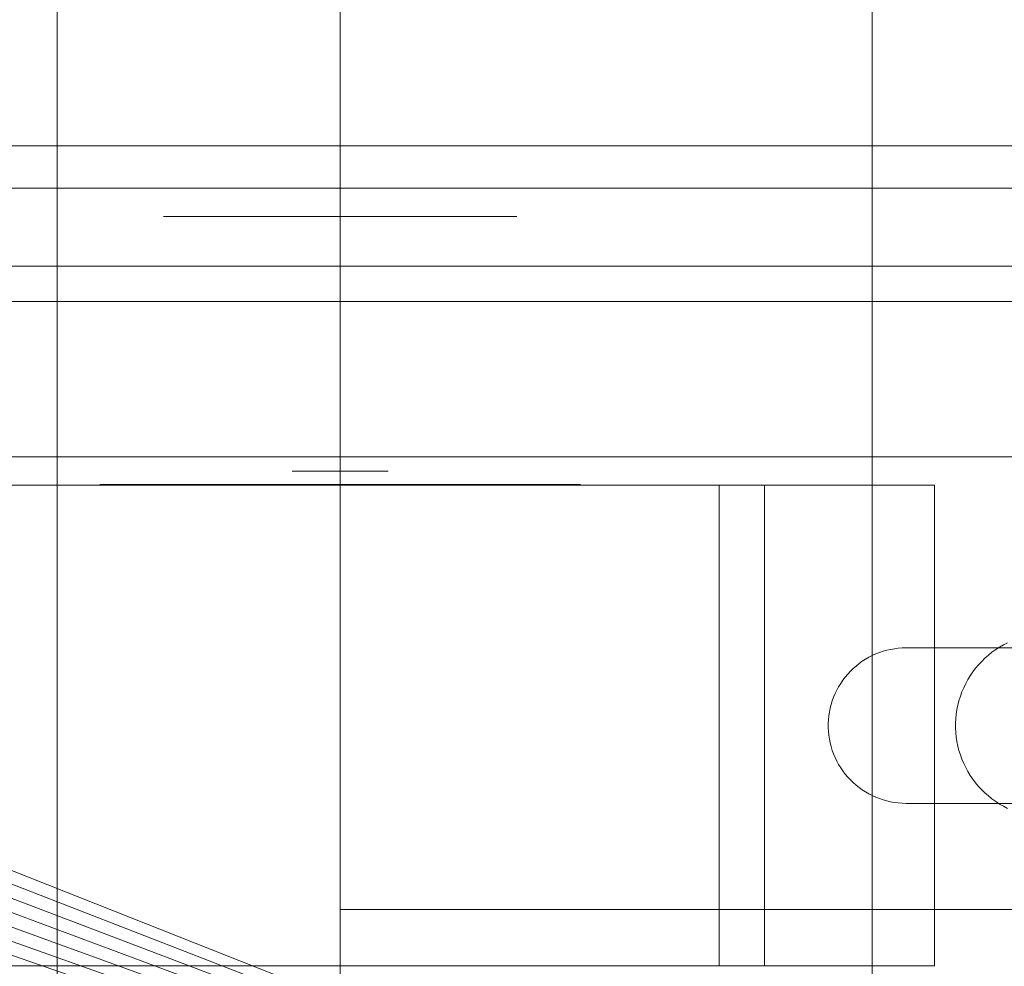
# Model space of a CAD drawing. Header units: millimetres. Extents: x -2233 to 61924, y -68080 to 6847.
# Tile 560 of 656: x 24227 to 24297, y -17748 to -17681. Entities that reach past the tile are written whole.
import ezdxf

# ---------------------------------------------------------------- set-up
doc = ezdxf.new("R2010")
doc.units = ezdxf.units.MM
for name, color, linetype, lineweight in [('COTAS_P', 1, 'Continuous', 0), ('superior_briquetadora', 7, 'Continuous', 0), ('superior_C02', 7, 'Continuous', 0), ('superior_C05', 7, 'Continuous', 0)]:
    doc.layers.add(name, color=color, linetype=linetype, lineweight=lineweight)
doc.dimstyles.new('R19_100', dxfattribs={"dimtxt": 250, "dimasz": 150, "dimexe": 150, "dimexo": 80, "dimgap": 100, "dimtad": 1, "dimtih": 1, "dimtoh": 1, "dimdsep": 46, "dimcen": 0.09, "dimadec": 0, "dimazin": 0, "dimtfac": 1, "dimtdec": 4, "dimtofl": 0, "dimtmove": 0, "dimatfit": 3, "dimfxl": 1, "dimtolj": 1, "dimtzin": 0, "dimarcsym": 0})

# ---------------------------------------------------------------- blocks, each defined once
blk = doc.blocks.new('DIM_R27_34')
at = {"layer": 'COTAS_P'}
for p, q in [((24250.067, -17080), (24400.067, -17035)), ((26750.067, -17080), (26600.067, -17035)), ((24250.067, -17980), (24250.067, -17080)), ((24250.067, -17080), (26750.067, -17080)), ((24250.067, -17080), (24400.067, -17125)), ((26750.067, -17080), (26600.067, -17125)), ((26750.067, -17980), (26750.067, -17080))]:
    blk.add_line(p, q, dxfattribs=at)
blk.add_text('2500 P', height=250, dxfattribs=at).set_placement((25500.067, -16980))

msp = doc.modelspace()

# ---------------------------------------------------------------- linework, layer by layer
at = {"layer": 'superior_briquetadora'}
for p, q in [((24230.067, -17570), (24230.067, -17790)), ((24072.067, -17680), (24350.067, -17790)), ((24350.067, -17790), (24071.962, -17682.156)), ((24350.067, -17790), (24071.645, -17684.292)), ((24350.067, -17790), (24071.12, -17686.386)), ((24350.067, -17790), (24070.393, -17688.419)), ((24350.067, -17790), (24069.47, -17690.371)), ((24350.067, -17790), (24068.36, -17692.223))]:
    msp.add_line(p, q, dxfattribs=at)
at = {"layer": 'superior_C02'}
for p, q in [((24287.683, -17550), (24287.683, -18450)), ((24379.243, -17690), (23959.241, -17690)), ((24394.146, -17690), (23974.144, -17690)), ((23975.038, -17690), (24395.04, -17690)), ((23959.241, -17693), (24379.243, -17693)), ((24394.146, -17693), (23974.144, -17693))]:
    msp.add_line(p, q, dxfattribs=at)
at = {"layer": 'superior_C05'}
for p, q in [((24237.602, -17695), (24237.571, -17695)), ((24237.664, -17695), (24237.602, -17695)), ((24237.757, -17695), (24237.664, -17695)), ((24237.881, -17695), (24237.757, -17695)), ((24238.035, -17695), (24237.881, -17695)), ((24238.218, -17695), (24238.035, -17695)), ((24238.432, -17695), (24238.218, -17695)), ((24238.674, -17695), (24238.432, -17695)), ((24238.944, -17695), (24238.674, -17695)), ((24239.242, -17695), (24238.944, -17695)), ((24239.567, -17695), (24239.242, -17695)), ((24239.918, -17695), (24239.567, -17695)), ((24240.295, -17695), (24239.918, -17695)), ((24240.695, -17695), (24240.295, -17695)), ((24241.119, -17695), (24240.695, -17695)), ((24241.565, -17695), (24241.119, -17695)), ((24242.033, -17695), (24241.565, -17695)), ((24242.52, -17695), (24242.033, -17695)), ((24243.026, -17695), (24242.52, -17695)), ((24243.55, -17695), (24243.026, -17695)), ((24244.089, -17695), (24243.55, -17695)), ((24244.644, -17695), (24244.089, -17695)), ((24245.212, -17695), (24244.644, -17695)), ((24245.792, -17695), (24245.212, -17695)), ((24246.383, -17695), (24245.792, -17695)), ((24246.983, -17695), (24246.383, -17695)), ((24246.694, -17695), (24246.677, -17695)), ((24246.719, -17695), (24246.694, -17695)), ((24246.753, -17695), (24246.719, -17695)), ((24246.795, -17695), (24246.753, -17695)), ((24246.845, -17695), (24246.795, -17695)), ((24246.903, -17695), (24246.845, -17695)), ((24246.968, -17695), (24246.903, -17695)), ((24247.042, -17695), (24246.968, -17695)), ((24247.591, -17695), (24246.983, -17695)), ((24247.123, -17695), (24247.042, -17695)), ((24247.211, -17695), (24247.123, -17695)), ((24247.307, -17695), (24247.211, -17695)), ((24247.409, -17695), (24247.307, -17695)), ((24247.518, -17695), (24247.409, -17695)), ((24247.634, -17695), (24247.518, -17695)), ((24248.204, -17695), (24247.591, -17695)), ((24247.755, -17695), (24247.634, -17695)), ((24247.882, -17695), (24247.755, -17695)), ((24248.015, -17695), (24247.882, -17695)), ((24248.152, -17695), (24248.015, -17695)), ((24248.295, -17695), (24248.152, -17695)), ((24248.823, -17695), (24248.204, -17695)), ((24248.441, -17695), (24248.295, -17695)), ((24248.592, -17695), (24248.441, -17695)), ((24248.747, -17695), (24248.592, -17695)), ((24248.905, -17695), (24248.747, -17695)), ((24249.444, -17695), (24248.823, -17695)), ((24249.065, -17695), (24248.905, -17695)), ((24249.229, -17695), (24249.065, -17695)), ((24249.394, -17695), (24249.229, -17695)), ((24249.561, -17695), (24249.394, -17695)), ((24250.067, -17695), (24249.444, -17695)), ((24249.729, -17695), (24249.561, -17695)), ((24249.898, -17695), (24249.729, -17695)), ((24250.067, -17695), (24249.898, -17695)), ((24250.067, -17695), (24250.691, -17695)), ((24250.237, -17695), (24250.067, -17695)), ((24250.406, -17695), (24250.237, -17695)), ((24250.574, -17695), (24250.406, -17695)), ((24250.741, -17695), (24250.574, -17695)), ((24250.691, -17695), (24251.312, -17695)), ((24250.906, -17695), (24250.741, -17695)), ((24251.07, -17695), (24250.906, -17695)), ((24251.23, -17695), (24251.07, -17695)), ((24251.388, -17695), (24251.23, -17695)), ((24251.312, -17695), (24251.931, -17695)), ((24251.543, -17695), (24251.388, -17695)), ((24251.694, -17695), (24251.543, -17695)), ((24251.84, -17695), (24251.694, -17695)), ((24251.983, -17695), (24251.84, -17695)), ((24251.931, -17695), (24252.544, -17695)), ((24252.12, -17695), (24251.983, -17695)), ((24252.253, -17695), (24252.12, -17695)), ((24252.38, -17695), (24252.253, -17695)), ((24252.501, -17695), (24252.38, -17695)), ((24252.617, -17695), (24252.501, -17695)), ((24252.544, -17695), (24253.152, -17695)), ((24252.726, -17695), (24252.617, -17695)), ((24252.828, -17695), (24252.726, -17695)), ((24252.924, -17695), (24252.828, -17695)), ((24253.012, -17695), (24252.924, -17695)), ((24253.093, -17695), (24253.012, -17695)), ((24253.167, -17695), (24253.093, -17695)), ((24253.152, -17695), (24253.752, -17695)), ((24253.232, -17695), (24253.167, -17695)), ((24253.29, -17695), (24253.232, -17695)), ((24253.34, -17695), (24253.29, -17695)), ((24253.382, -17695), (24253.34, -17695)), ((24253.416, -17695), (24253.382, -17695)), ((24253.441, -17695), (24253.416, -17695)), ((24253.458, -17695), (24253.441, -17695)), ((24253.752, -17695), (24254.343, -17695)), ((24254.343, -17695), (24254.923, -17695)), ((24254.923, -17695), (24255.491, -17695)), ((24255.491, -17695), (24256.046, -17695)), ((24256.046, -17695), (24256.585, -17695)), ((24256.585, -17695), (24257.109, -17695)), ((24257.109, -17695), (24257.615, -17695)), ((24257.615, -17695), (24258.102, -17695)), ((24258.102, -17695), (24258.57, -17695)), ((24258.57, -17695), (24259.016, -17695)), ((24259.016, -17695), (24259.44, -17695)), ((24259.44, -17695), (24259.84, -17695)), ((24259.84, -17695), (24260.217, -17695)), ((24260.217, -17695), (24260.568, -17695)), ((24260.568, -17695), (24260.893, -17695)), ((24260.893, -17695), (24261.191, -17695)), ((24261.191, -17695), (24261.461, -17695)), ((24261.461, -17695), (24261.703, -17695)), ((24261.703, -17695), (24261.917, -17695)), ((24261.917, -17695), (24262.1, -17695)), ((24262.1, -17695), (24262.254, -17695)), ((24262.254, -17695), (24262.378, -17695)), ((24262.378, -17695), (24262.47, -17695)), ((24262.47, -17695), (24262.533, -17695)), ((24262.533, -17695), (24262.564, -17695)), ((24135.067, -17698.5), (24365.067, -17698.5)), ((24160.067, -17701), (24340.067, -17701)), ((24180.067, -17712), (24320.067, -17712)), ((24246.694, -17713), (24246.677, -17713)), ((24246.719, -17713), (24246.694, -17713)), ((24246.753, -17713), (24246.719, -17713)), ((24246.795, -17713), (24246.753, -17713)), ((24246.845, -17713), (24246.795, -17713)), ((24246.903, -17713), (24246.845, -17713)), ((24246.968, -17713), (24246.903, -17713)), ((24247.042, -17713), (24246.968, -17713)), ((24247.123, -17713), (24247.042, -17713)), ((24247.211, -17713), (24247.123, -17713)), ((24247.307, -17713), (24247.211, -17713)), ((24247.409, -17713), (24247.307, -17713)), ((24247.518, -17713), (24247.409, -17713)), ((24247.634, -17713), (24247.518, -17713)), ((24247.755, -17713), (24247.634, -17713)), ((24247.882, -17713), (24247.755, -17713)), ((24248.015, -17713), (24247.882, -17713)), ((24248.152, -17713), (24248.015, -17713)), ((24248.295, -17713), (24248.152, -17713)), ((24248.441, -17713), (24248.295, -17713)), ((24248.592, -17713), (24248.441, -17713)), ((24248.747, -17713), (24248.592, -17713)), ((24248.905, -17713), (24248.747, -17713)), ((24249.065, -17713), (24248.905, -17713)), ((24249.229, -17713), (24249.065, -17713)), ((24249.394, -17713), (24249.229, -17713)), ((24249.561, -17713), (24249.394, -17713)), ((24249.729, -17713), (24249.561, -17713)), ((24249.898, -17713), (24249.729, -17713)), ((24250.067, -17713), (24249.898, -17713)), ((24250.067, -17713), (24250.237, -17713)), ((24250.237, -17713), (24250.406, -17713)), ((24250.406, -17713), (24250.574, -17713)), ((24250.574, -17713), (24250.741, -17713)), ((24250.741, -17713), (24250.906, -17713)), ((24250.906, -17713), (24251.07, -17713)), ((24251.07, -17713), (24251.23, -17713)), ((24251.23, -17713), (24251.388, -17713)), ((24251.388, -17713), (24251.543, -17713)), ((24251.543, -17713), (24251.694, -17713)), ((24251.694, -17713), (24251.84, -17713)), ((24251.84, -17713), (24251.983, -17713)), ((24251.983, -17713), (24252.12, -17713)), ((24252.12, -17713), (24252.253, -17713)), ((24252.253, -17713), (24252.38, -17713)), ((24252.38, -17713), (24252.501, -17713)), ((24252.501, -17713), (24252.617, -17713)), ((24252.617, -17713), (24252.726, -17713)), ((24252.726, -17713), (24252.828, -17713)), ((24252.828, -17713), (24252.924, -17713)), ((24252.924, -17713), (24253.012, -17713)), ((24253.012, -17713), (24253.093, -17713)), ((24253.093, -17713), (24253.167, -17713)), ((24253.167, -17713), (24253.232, -17713)), ((24253.232, -17713), (24253.29, -17713)), ((24253.29, -17713), (24253.34, -17713)), ((24253.34, -17713), (24253.382, -17713)), ((24253.382, -17713), (24253.416, -17713)), ((24253.416, -17713), (24253.441, -17713)), ((24253.441, -17713), (24253.458, -17713)), ((24208.067, -17714), (24228.164, -17714)), ((24227.254, -17714), (24228.215, -17714)), ((24228.164, -17714), (24271.971, -17714)), ((24228.215, -17714), (24229.226, -17714)), ((24229.226, -17714), (24230.285, -17714)), ((24230.285, -17714), (24231.39, -17714)), ((24231.39, -17714), (24232.538, -17714)), ((24232.538, -17714), (24233.727, -17714)), ((24233.072, -17714), (24233.111, -17714)), ((24233.115, -17713.95), (24233.073, -17713.95)), ((24233.119, -17714), (24233.074, -17714)), ((24233.111, -17714), (24233.192, -17714)), ((24233.199, -17713.95), (24233.115, -17713.95)), ((24233.206, -17714), (24233.119, -17714)), ((24233.192, -17714), (24233.316, -17714)), ((24233.326, -17713.95), (24233.199, -17713.95)), ((24233.334, -17714), (24233.206, -17714)), ((24233.316, -17714), (24233.48, -17714)), ((24233.494, -17713.95), (24233.326, -17713.95)), ((24233.504, -17714), (24233.334, -17714)), ((24233.48, -17714), (24233.686, -17714)), ((24233.703, -17713.95), (24233.494, -17713.95)), ((24233.715, -17714), (24233.504, -17714)), ((24233.686, -17714), (24233.932, -17714)), ((24233.953, -17713.95), (24233.703, -17713.95)), ((24233.966, -17714), (24233.715, -17714)), ((24233.727, -17714), (24234.953, -17714)), ((24233.932, -17714), (24234.219, -17714)), ((24234.243, -17713.95), (24233.953, -17713.95)), ((24234.258, -17714), (24233.966, -17714)), ((24234.219, -17714), (24234.544, -17714)), ((24234.572, -17713.95), (24234.243, -17713.95)), ((24234.588, -17714), (24234.258, -17714)), ((24234.544, -17714), (24234.908, -17714)), ((24234.94, -17713.95), (24234.572, -17713.95)), ((24234.957, -17714), (24234.588, -17714)), ((24234.908, -17714), (24235.31, -17714)), ((24235.345, -17713.95), (24234.94, -17713.95)), ((24234.953, -17714), (24236.214, -17714)), ((24235.363, -17714), (24234.957, -17714)), ((24235.31, -17714), (24235.748, -17714)), ((24235.787, -17713.95), (24235.345, -17713.95)), ((24235.805, -17714), (24235.363, -17714)), ((24235.748, -17714), (24236.221, -17714)), ((24236.265, -17713.95), (24235.787, -17713.95)), ((24236.283, -17714), (24235.805, -17714)), ((24236.214, -17714), (24237.507, -17714)), ((24236.221, -17714), (24236.729, -17714)), ((24236.776, -17713.95), (24236.265, -17713.95)), ((24236.795, -17714), (24236.283, -17714)), ((24236.729, -17714), (24237.27, -17714)), ((24237.321, -17713.95), (24236.776, -17713.95)), ((24237.34, -17714), (24236.795, -17714)), ((24237.27, -17714), (24237.842, -17714)), ((24237.898, -17713.95), (24237.321, -17713.95)), ((24237.917, -17714), (24237.34, -17714)), ((24237.507, -17714), (24238.828, -17714)), ((24237.602, -17713.95), (24237.571, -17713.95)), ((24237.664, -17713.95), (24237.602, -17713.95)), ((24237.757, -17713.95), (24237.664, -17713.95)), ((24237.881, -17713.95), (24237.757, -17713.95)), ((24237.842, -17714), (24238.445, -17714)), ((24238.035, -17713.95), (24237.881, -17713.95)), ((24238.505, -17713.95), (24237.898, -17713.95)), ((24238.523, -17714), (24237.917, -17714)), ((24238.218, -17713.95), (24238.035, -17713.95)), ((24238.432, -17713.95), (24238.218, -17713.95)), ((24238.674, -17713.95), (24238.432, -17713.95)), ((24238.445, -17714), (24239.077, -17714)), ((24239.14, -17713.95), (24238.505, -17713.95)), ((24239.158, -17714), (24238.523, -17714)), ((24238.944, -17713.95), (24238.674, -17713.95)), ((24238.828, -17714), (24240.176, -17714)), ((24239.242, -17713.95), (24238.944, -17713.95)), ((24239.077, -17714), (24239.736, -17714)), ((24239.803, -17713.95), (24239.14, -17713.95)), ((24239.82, -17714), (24239.158, -17714)), ((24239.567, -17713.95), (24239.242, -17713.95)), ((24239.918, -17713.95), (24239.567, -17713.95)), ((24239.736, -17714), (24240.376, -17714)), ((24240.491, -17713.95), (24239.803, -17713.95)), ((24240.508, -17714), (24239.82, -17714)), ((24240.295, -17713.95), (24239.918, -17713.95)), ((24240.176, -17714), (24241.546, -17714)), ((24240.695, -17713.95), (24240.295, -17713.95)), ((24240.376, -17714), (24241.038, -17714)), ((24241.203, -17713.95), (24240.491, -17713.95)), ((24241.219, -17714), (24240.508, -17714)), ((24241.119, -17713.95), (24240.695, -17713.95)), ((24241.038, -17714), (24241.72, -17714)), ((24241.565, -17713.95), (24241.119, -17713.95)), ((24241.937, -17713.95), (24241.203, -17713.95)), ((24241.952, -17714), (24241.219, -17714)), ((24241.546, -17714), (24242.936, -17714)), ((24242.033, -17713.95), (24241.565, -17713.95)), ((24241.72, -17714), (24242.42, -17714)), ((24242.691, -17713.95), (24241.937, -17713.95)), ((24242.705, -17714), (24241.952, -17714)), ((24242.52, -17713.95), (24242.033, -17713.95)), ((24242.42, -17714), (24243.136, -17714)), ((24243.026, -17713.95), (24242.52, -17713.95)), ((24243.464, -17713.95), (24242.691, -17713.95)), ((24243.477, -17714), (24242.705, -17714)), ((24242.936, -17714), (24244.343, -17714)), ((24243.55, -17713.95), (24243.026, -17713.95)), ((24243.136, -17714), (24243.868, -17714)), ((24244.253, -17713.95), (24243.464, -17713.95)), ((24244.264, -17714), (24243.477, -17714)), ((24244.089, -17713.95), (24243.55, -17713.95)), ((24243.868, -17714), (24244.613, -17714)), ((24244.644, -17713.95), (24244.089, -17713.95)), ((24245.057, -17713.95), (24244.253, -17713.95)), ((24245.066, -17714), (24244.264, -17714)), ((24244.343, -17714), (24245.762, -17714)), ((24244.613, -17714), (24245.37, -17714)), ((24245.212, -17713.95), (24244.644, -17713.95)), ((24245.873, -17713.95), (24245.057, -17713.95)), ((24245.881, -17714), (24245.066, -17714)), ((24245.792, -17713.95), (24245.212, -17713.95)), ((24245.37, -17714), (24246.137, -17714)), ((24245.762, -17714), (24247.192, -17714)), ((24246.383, -17713.95), (24245.792, -17713.95)), ((24246.699, -17713.95), (24245.873, -17713.95)), ((24246.706, -17714), (24245.881, -17714)), ((24246.137, -17714), (24246.913, -17714)), ((24246.983, -17713.95), (24246.383, -17713.95)), ((24247.534, -17713.95), (24246.699, -17713.95)), ((24247.539, -17714), (24246.706, -17714)), ((24246.913, -17714), (24247.696, -17714)), ((24247.591, -17713.95), (24246.983, -17713.95)), ((24247.192, -17714), (24248.628, -17714)), ((24248.375, -17713.95), (24247.534, -17713.95)), ((24248.378, -17714), (24247.539, -17714)), ((24248.204, -17713.95), (24247.591, -17713.95)), ((24247.696, -17714), (24248.483, -17714)), ((24248.823, -17713.95), (24248.204, -17713.95)), ((24249.22, -17713.95), (24248.375, -17713.95)), ((24249.222, -17714), (24248.378, -17714)), ((24248.483, -17714), (24249.275, -17714)), ((24248.628, -17714), (24250.067, -17714)), ((24249.444, -17713.95), (24248.823, -17713.95)), ((24250.067, -17713.95), (24249.22, -17713.95)), ((24250.067, -17714), (24249.222, -17714)), ((24250.067, -17714), (24249.275, -17714)), ((24250.067, -17713.95), (24249.444, -17713.95)), ((24250.067, -17713.95), (24250.915, -17713.95)), ((24250.691, -17713.95), (24250.067, -17713.95)), ((24250.913, -17714), (24250.067, -17714)), ((24250.067, -17714), (24250.86, -17714)), ((24250.067, -17714), (24251.507, -17714)), ((24251.312, -17713.95), (24250.691, -17713.95)), ((24250.86, -17714), (24251.652, -17714)), ((24251.757, -17714), (24250.913, -17714)), ((24250.915, -17713.95), (24251.76, -17713.95)), ((24251.931, -17713.95), (24251.312, -17713.95)), ((24251.507, -17714), (24252.943, -17714)), ((24251.652, -17714), (24252.439, -17714)), ((24252.596, -17714), (24251.757, -17714)), ((24251.76, -17713.95), (24252.601, -17713.95)), ((24252.544, -17713.95), (24251.931, -17713.95)), ((24252.439, -17714), (24253.222, -17714)), ((24253.152, -17713.95), (24252.544, -17713.95)), ((24253.429, -17714), (24252.596, -17714)), ((24252.601, -17713.95), (24253.436, -17713.95)), ((24252.943, -17714), (24254.373, -17714)), ((24253.752, -17713.95), (24253.152, -17713.95)), ((24253.222, -17714), (24253.998, -17714)), ((24254.254, -17714), (24253.429, -17714)), ((24253.436, -17713.95), (24254.262, -17713.95)), ((24254.343, -17713.95), (24253.752, -17713.95)), ((24253.998, -17714), (24254.765, -17714)), ((24255.069, -17714), (24254.254, -17714)), ((24254.262, -17713.95), (24255.078, -17713.95)), ((24254.923, -17713.95), (24254.343, -17713.95)), ((24254.373, -17714), (24255.792, -17714)), ((24254.765, -17714), (24255.522, -17714)), ((24255.491, -17713.95), (24254.923, -17713.95)), ((24255.871, -17714), (24255.069, -17714)), ((24255.078, -17713.95), (24255.882, -17713.95)), ((24256.046, -17713.95), (24255.491, -17713.95)), ((24255.522, -17714), (24256.267, -17714)), ((24255.792, -17714), (24257.199, -17714)), ((24256.658, -17714), (24255.871, -17714)), ((24255.882, -17713.95), (24256.671, -17713.95)), ((24256.585, -17713.95), (24256.046, -17713.95)), ((24256.267, -17714), (24256.999, -17714)), ((24257.109, -17713.95), (24256.585, -17713.95)), ((24257.43, -17714), (24256.658, -17714)), ((24256.671, -17713.95), (24257.444, -17713.95)), ((24256.999, -17714), (24257.715, -17714)), ((24257.615, -17713.95), (24257.109, -17713.95)), ((24257.199, -17714), (24258.589, -17714)), ((24258.183, -17714), (24257.43, -17714)), ((24257.444, -17713.95), (24258.198, -17713.95)), ((24258.102, -17713.95), (24257.615, -17713.95)), ((24257.715, -17714), (24258.415, -17714)), ((24258.57, -17713.95), (24258.102, -17713.95)), ((24258.916, -17714), (24258.183, -17714)), ((24258.198, -17713.95), (24258.932, -17713.95)), ((24258.415, -17714), (24259.097, -17714)), ((24259.016, -17713.95), (24258.57, -17713.95)), ((24258.589, -17714), (24259.959, -17714)), ((24259.627, -17714), (24258.916, -17714)), ((24258.932, -17713.95), (24259.644, -17713.95)), ((24259.44, -17713.95), (24259.016, -17713.95)), ((24259.097, -17714), (24259.759, -17714)), ((24259.84, -17713.95), (24259.44, -17713.95)), ((24260.315, -17714), (24259.627, -17714)), ((24259.644, -17713.95), (24260.332, -17713.95)), ((24260.399, -17714), (24259.759, -17714)), ((24260.217, -17713.95), (24259.84, -17713.95)), ((24259.959, -17714), (24261.307, -17714)), ((24260.568, -17713.95), (24260.217, -17713.95)), ((24260.977, -17714), (24260.315, -17714)), ((24260.332, -17713.95), (24260.995, -17713.95)), ((24260.399, -17714), (24261.058, -17714)), ((24260.893, -17713.95), (24260.568, -17713.95)), ((24261.191, -17713.95), (24260.893, -17713.95)), ((24261.612, -17714), (24260.977, -17714)), ((24260.995, -17713.95), (24261.63, -17713.95)), ((24261.058, -17714), (24261.69, -17714)), ((24261.461, -17713.95), (24261.191, -17713.95)), ((24261.307, -17714), (24262.628, -17714)), ((24261.703, -17713.95), (24261.461, -17713.95)), ((24262.218, -17714), (24261.612, -17714)), ((24261.63, -17713.95), (24262.237, -17713.95)), ((24261.69, -17714), (24262.293, -17714)), ((24261.917, -17713.95), (24261.703, -17713.95)), ((24262.1, -17713.95), (24261.917, -17713.95)), ((24262.254, -17713.95), (24262.1, -17713.95)), ((24262.795, -17714), (24262.218, -17714)), ((24262.237, -17713.95), (24262.814, -17713.95)), ((24262.378, -17713.95), (24262.254, -17713.95)), ((24262.293, -17714), (24262.865, -17714)), ((24262.47, -17713.95), (24262.378, -17713.95)), ((24262.533, -17713.95), (24262.47, -17713.95)), ((24262.564, -17713.95), (24262.533, -17713.95)), ((24262.628, -17714), (24263.921, -17714)), ((24263.34, -17714), (24262.795, -17714)), ((24262.814, -17713.95), (24263.359, -17713.95)), ((24262.865, -17714), (24263.406, -17714)), ((24263.852, -17714), (24263.34, -17714)), ((24263.359, -17713.95), (24263.87, -17713.95)), ((24263.406, -17714), (24263.914, -17714)), ((24264.33, -17714), (24263.852, -17714)), ((24263.87, -17713.95), (24264.348, -17713.95)), ((24263.914, -17714), (24264.387, -17714)), ((24263.921, -17714), (24265.182, -17714)), ((24264.772, -17714), (24264.33, -17714)), ((24264.348, -17713.95), (24264.79, -17713.95)), ((24264.387, -17714), (24264.825, -17714)), ((24265.178, -17714), (24264.772, -17714)), ((24264.79, -17713.95), (24265.195, -17713.95)), ((24264.825, -17714), (24265.227, -17714)), ((24265.547, -17714), (24265.178, -17714)), ((24265.182, -17714), (24266.408, -17714)), ((24265.195, -17713.95), (24265.563, -17713.95)), ((24265.227, -17714), (24265.591, -17714)), ((24265.877, -17714), (24265.547, -17714)), ((24265.563, -17713.95), (24265.892, -17713.95)), ((24265.591, -17714), (24265.916, -17714)), ((24266.169, -17714), (24265.877, -17714)), ((24265.892, -17713.95), (24266.182, -17713.95)), ((24265.916, -17714), (24266.203, -17714)), ((24266.42, -17714), (24266.169, -17714)), ((24266.182, -17713.95), (24266.432, -17713.95)), ((24266.203, -17714), (24266.449, -17714)), ((24266.408, -17714), (24267.596, -17714)), ((24266.631, -17714), (24266.42, -17714)), ((24266.432, -17713.95), (24266.641, -17713.95)), ((24266.449, -17714), (24266.655, -17714)), ((24266.801, -17714), (24266.631, -17714)), ((24266.641, -17713.95), (24266.809, -17713.95)), ((24266.655, -17714), (24266.819, -17714)), ((24266.929, -17714), (24266.801, -17714)), ((24266.809, -17713.95), (24266.936, -17713.95)), ((24266.819, -17714), (24266.943, -17714)), ((24267.016, -17714), (24266.929, -17714)), ((24266.936, -17713.95), (24267.02, -17713.95)), ((24266.943, -17714), (24267.024, -17714)), ((24267.02, -17713.95), (24267.062, -17713.95)), ((24267.024, -17714), (24267.063, -17714)), ((24267.596, -17714), (24268.745, -17714)), ((24268.745, -17714), (24269.849, -17714)), ((24269.849, -17714), (24270.909, -17714)), ((24270.909, -17714), (24271.92, -17714)), ((24271.92, -17714), (24272.881, -17714)), ((24271.971, -17714), (24292.067, -17714)), ((24272.881, -17714), (24273.79, -17714)), ((24273.79, -17714), (24274.644, -17714)), ((24274.644, -17714), (24275.441, -17714)), ((24275.441, -17714), (24276.18, -17714)), ((24276.858, -17714), (24276.18, -17714)), ((24280.067, -17714), (24276.858, -17714)), ((24276.858, -17748), (24276.858, -17714)), ((24292.067, -17714), (24280.067, -17714)), ((24280.067, -17748), (24280.067, -17714)), ((24292.067, -17714), (24292.067, -17748)), ((24290.067, -17725.5), (24289.793, -17725.507)), ((24290.067, -17725.5), (24315.067, -17725.5)), ((24296.678, -17725.454), (24296.406, -17725.629)), ((24296.959, -17725.292), (24296.678, -17725.454)), ((24297.247, -17725.144), (24296.959, -17725.292)), ((24287.437, -17726.17), (24287.2, -17726.307)), ((24287.681, -17726.045), (24287.437, -17726.17)), ((24287.931, -17725.932), (24287.681, -17726.045)), ((24288.186, -17725.832), (24287.931, -17725.932)), ((24288.446, -17725.744), (24288.186, -17725.832)), ((24288.71, -17725.67), (24288.446, -17725.744)), ((24288.978, -17725.609), (24288.71, -17725.67)), ((24289.248, -17725.561), (24288.978, -17725.609)), ((24289.52, -17725.527), (24289.248, -17725.561)), ((24289.793, -17725.507), (24289.52, -17725.527)), ((24295.889, -17726.021), (24295.646, -17726.235)), ((24296.143, -17725.819), (24295.889, -17726.021)), ((24296.406, -17725.629), (24296.143, -17725.819)), ((24286.532, -17726.787), (24286.327, -17726.968)), ((24286.747, -17726.616), (24286.532, -17726.787)), ((24286.969, -17726.456), (24286.747, -17726.616)), ((24287.2, -17726.307), (24286.969, -17726.456)), ((24295.194, -17726.699), (24294.986, -17726.947)), ((24295.414, -17726.461), (24295.194, -17726.699)), ((24295.646, -17726.235), (24295.414, -17726.461)), ((24285.767, -17727.571), (24285.602, -17727.789)), ((24285.944, -17727.361), (24285.767, -17727.571)), ((24286.13, -17727.16), (24285.944, -17727.361)), ((24286.327, -17726.968), (24286.13, -17727.16)), ((24294.607, -17727.473), (24294.438, -17727.75)), ((24294.79, -17727.206), (24294.607, -17727.473)), ((24294.986, -17726.947), (24294.79, -17727.206)), ((24285.304, -17728.25), (24285.173, -17728.491)), ((24285.447, -17728.016), (24285.304, -17728.25)), ((24285.602, -17727.789), (24285.447, -17728.016)), ((24294.283, -17728.035), (24294.143, -17728.327)), ((24294.438, -17727.75), (24294.283, -17728.035)), ((24285.054, -17728.738), (24284.948, -17728.991)), ((24285.173, -17728.491), (24285.054, -17728.738)), ((24293.906, -17728.93), (24293.81, -17729.24)), ((24294.017, -17728.625), (24293.906, -17728.93)), ((24294.143, -17728.327), (24294.017, -17728.625)), ((24284.773, -17729.51), (24284.705, -17729.776)), ((24284.854, -17729.248), (24284.773, -17729.51)), ((24284.948, -17728.991), (24284.854, -17729.248)), ((24293.73, -17729.554), (24293.666, -17729.871)), ((24293.81, -17729.24), (24293.73, -17729.554)), ((24284.61, -17730.316), (24284.583, -17730.589)), ((24284.651, -17730.045), (24284.61, -17730.316)), ((24284.705, -17729.776), (24284.651, -17730.045)), ((24293.618, -17730.192), (24293.586, -17730.514)), ((24293.666, -17729.871), (24293.618, -17730.192)), ((24284.583, -17730.589), (24284.569, -17730.863)), ((24284.569, -17730.863), (24284.569, -17731.137)), ((24293.586, -17730.514), (24293.57, -17730.838)), ((24293.57, -17730.838), (24293.57, -17731.162)), ((24284.569, -17731.137), (24284.583, -17731.411)), ((24284.583, -17731.411), (24284.61, -17731.684)), ((24284.61, -17731.684), (24284.651, -17731.955)), ((24293.57, -17731.162), (24293.586, -17731.486)), ((24293.586, -17731.486), (24293.618, -17731.808)), ((24284.651, -17731.955), (24284.705, -17732.224)), ((24284.705, -17732.224), (24284.773, -17732.49)), ((24293.618, -17731.808), (24293.666, -17732.129)), ((24293.666, -17732.129), (24293.73, -17732.446)), ((24293.73, -17732.446), (24293.81, -17732.76)), ((24284.773, -17732.49), (24284.854, -17732.752)), ((24284.854, -17732.752), (24284.948, -17733.009)), ((24284.948, -17733.009), (24285.054, -17733.262)), ((24293.81, -17732.76), (24293.906, -17733.07)), ((24293.906, -17733.07), (24294.017, -17733.375)), ((24285.054, -17733.262), (24285.173, -17733.509)), ((24285.173, -17733.509), (24285.304, -17733.75)), ((24285.304, -17733.75), (24285.447, -17733.984)), ((24294.017, -17733.375), (24294.143, -17733.673)), ((24294.143, -17733.673), (24294.283, -17733.965)), ((24285.447, -17733.984), (24285.602, -17734.211)), ((24285.602, -17734.211), (24285.767, -17734.429)), ((24285.767, -17734.429), (24285.944, -17734.639)), ((24294.283, -17733.965), (24294.438, -17734.25)), ((24294.438, -17734.25), (24294.607, -17734.527)), ((24294.607, -17734.527), (24294.79, -17734.794)), ((24285.944, -17734.639), (24286.13, -17734.84)), ((24286.13, -17734.84), (24286.327, -17735.032)), ((24286.327, -17735.032), (24286.532, -17735.213)), ((24286.532, -17735.213), (24286.747, -17735.384)), ((24294.79, -17734.794), (24294.986, -17735.053)), ((24294.986, -17735.053), (24295.194, -17735.301)), ((24286.747, -17735.384), (24286.969, -17735.544)), ((24286.969, -17735.544), (24287.2, -17735.693)), ((24287.2, -17735.693), (24287.437, -17735.83)), ((24287.437, -17735.83), (24287.681, -17735.955)), ((24295.194, -17735.301), (24295.414, -17735.539)), ((24295.414, -17735.539), (24295.646, -17735.765)), ((24295.646, -17735.765), (24295.889, -17735.979)), ((24287.681, -17735.955), (24287.931, -17736.068)), ((24287.931, -17736.068), (24288.186, -17736.168)), ((24288.186, -17736.168), (24288.446, -17736.256)), ((24288.446, -17736.256), (24288.71, -17736.33)), ((24288.71, -17736.33), (24288.978, -17736.391)), ((24288.978, -17736.391), (24289.248, -17736.439)), ((24289.248, -17736.439), (24289.52, -17736.473)), ((24289.52, -17736.473), (24289.793, -17736.493)), ((24290.067, -17736.5), (24289.793, -17736.493)), ((24315.067, -17736.5), (24290.067, -17736.5)), ((24295.889, -17735.979), (24296.143, -17736.181)), ((24296.143, -17736.181), (24296.406, -17736.371)), ((24296.406, -17736.371), (24296.678, -17736.546)), ((24296.678, -17736.546), (24296.959, -17736.708)), ((24296.959, -17736.708), (24297.247, -17736.856)), ((24250.067, -17750), (24250.067, -17744)), ((24250.067, -17744), (24325.067, -17744)), ((24208.067, -17748), (24228.164, -17748)), ((24227.254, -17748), (24228.215, -17748)), ((24228.164, -17748), (24271.971, -17748)), ((24228.215, -17748), (24229.226, -17748)), ((24229.226, -17748), (24230.285, -17748)), ((24230.285, -17748), (24231.39, -17748)), ((24231.39, -17748), (24232.538, -17748)), ((24232.538, -17748), (24233.727, -17748)), ((24233.072, -17748), (24233.111, -17748)), ((24233.119, -17748), (24233.074, -17748)), ((24233.111, -17748), (24233.192, -17748)), ((24233.206, -17748), (24233.119, -17748)), ((24233.192, -17748), (24233.316, -17748)), ((24233.334, -17748), (24233.206, -17748)), ((24233.316, -17748), (24233.48, -17748)), ((24233.504, -17748), (24233.334, -17748)), ((24233.48, -17748), (24233.686, -17748)), ((24233.715, -17748), (24233.504, -17748)), ((24233.686, -17748), (24233.932, -17748)), ((24233.966, -17748), (24233.715, -17748)), ((24233.727, -17748), (24234.953, -17748)), ((24233.932, -17748), (24234.219, -17748)), ((24234.258, -17748), (24233.966, -17748)), ((24234.219, -17748), (24234.544, -17748)), ((24234.588, -17748), (24234.258, -17748)), ((24234.544, -17748), (24234.908, -17748)), ((24234.957, -17748), (24234.588, -17748)), ((24234.908, -17748), (24235.31, -17748)), ((24234.953, -17748), (24236.214, -17748)), ((24235.363, -17748), (24234.957, -17748)), ((24235.31, -17748), (24235.748, -17748)), ((24235.805, -17748), (24235.363, -17748)), ((24235.748, -17748), (24236.221, -17748)), ((24236.283, -17748), (24235.805, -17748)), ((24236.214, -17748), (24237.507, -17748)), ((24236.221, -17748), (24236.729, -17748)), ((24236.795, -17748), (24236.283, -17748)), ((24236.729, -17748), (24237.27, -17748)), ((24237.34, -17748), (24236.795, -17748)), ((24237.27, -17748), (24237.842, -17748)), ((24237.917, -17748), (24237.34, -17748)), ((24237.507, -17748), (24238.828, -17748)), ((24237.842, -17748), (24238.445, -17748)), ((24238.523, -17748), (24237.917, -17748)), ((24238.445, -17748), (24239.077, -17748)), ((24239.158, -17748), (24238.523, -17748)), ((24238.828, -17748), (24240.176, -17748)), ((24239.077, -17748), (24239.736, -17748)), ((24239.82, -17748), (24239.158, -17748)), ((24239.736, -17748), (24240.376, -17748)), ((24240.508, -17748), (24239.82, -17748)), ((24240.176, -17748), (24241.546, -17748)), ((24240.376, -17748), (24241.038, -17748)), ((24241.219, -17748), (24240.508, -17748)), ((24241.038, -17748), (24241.72, -17748)), ((24241.952, -17748), (24241.219, -17748)), ((24241.546, -17748), (24242.936, -17748)), ((24241.72, -17748), (24242.42, -17748)), ((24242.705, -17748), (24241.952, -17748)), ((24242.42, -17748), (24243.136, -17748)), ((24243.477, -17748), (24242.705, -17748)), ((24242.936, -17748), (24244.343, -17748)), ((24243.136, -17748), (24243.868, -17748)), ((24244.264, -17748), (24243.477, -17748)), ((24243.868, -17748), (24244.613, -17748)), ((24245.066, -17748), (24244.264, -17748)), ((24244.343, -17748), (24245.762, -17748)), ((24244.613, -17748), (24245.37, -17748)), ((24245.881, -17748), (24245.066, -17748)), ((24245.37, -17748), (24246.137, -17748)), ((24245.762, -17748), (24247.192, -17748)), ((24246.706, -17748), (24245.881, -17748)), ((24246.137, -17748), (24246.913, -17748)), ((24247.539, -17748), (24246.706, -17748)), ((24246.913, -17748), (24247.696, -17748)), ((24247.192, -17748), (24248.628, -17748)), ((24248.378, -17748), (24247.539, -17748)), ((24247.696, -17748), (24248.483, -17748)), ((24249.222, -17748), (24248.378, -17748)), ((24248.483, -17748), (24249.275, -17748)), ((24248.628, -17748), (24250.067, -17748)), ((24250.067, -17748), (24249.222, -17748)), ((24250.067, -17748), (24249.275, -17748)), ((24250.913, -17748), (24250.067, -17748)), ((24250.067, -17748), (24250.86, -17748)), ((24250.067, -17748), (24251.507, -17748)), ((24250.86, -17748), (24251.652, -17748)), ((24251.757, -17748), (24250.913, -17748)), ((24251.507, -17748), (24252.943, -17748)), ((24251.652, -17748), (24252.439, -17748)), ((24252.596, -17748), (24251.757, -17748)), ((24252.439, -17748), (24253.222, -17748)), ((24253.429, -17748), (24252.596, -17748)), ((24252.943, -17748), (24254.373, -17748)), ((24253.222, -17748), (24253.998, -17748)), ((24254.254, -17748), (24253.429, -17748)), ((24253.998, -17748), (24254.765, -17748)), ((24255.069, -17748), (24254.254, -17748)), ((24254.373, -17748), (24255.792, -17748)), ((24254.765, -17748), (24255.522, -17748)), ((24255.871, -17748), (24255.069, -17748)), ((24255.522, -17748), (24256.267, -17748)), ((24255.792, -17748), (24257.199, -17748)), ((24256.658, -17748), (24255.871, -17748)), ((24256.267, -17748), (24256.999, -17748)), ((24257.43, -17748), (24256.658, -17748)), ((24256.999, -17748), (24257.715, -17748)), ((24257.199, -17748), (24258.589, -17748)), ((24258.183, -17748), (24257.43, -17748)), ((24257.715, -17748), (24258.415, -17748)), ((24258.916, -17748), (24258.183, -17748)), ((24258.415, -17748), (24259.097, -17748)), ((24258.589, -17748), (24259.959, -17748)), ((24259.627, -17748), (24258.916, -17748)), ((24259.097, -17748), (24259.759, -17748)), ((24260.315, -17748), (24259.627, -17748)), ((24260.399, -17748), (24259.759, -17748)), ((24259.959, -17748), (24261.307, -17748)), ((24260.977, -17748), (24260.315, -17748)), ((24260.399, -17748), (24261.058, -17748)), ((24261.612, -17748), (24260.977, -17748)), ((24261.058, -17748), (24261.69, -17748)), ((24261.307, -17748), (24262.628, -17748)), ((24262.218, -17748), (24261.612, -17748)), ((24261.69, -17748), (24262.293, -17748)), ((24262.795, -17748), (24262.218, -17748)), ((24262.293, -17748), (24262.865, -17748)), ((24262.628, -17748), (24263.921, -17748)), ((24263.34, -17748), (24262.795, -17748)), ((24262.865, -17748), (24263.406, -17748)), ((24263.852, -17748), (24263.34, -17748)), ((24263.406, -17748), (24263.914, -17748)), ((24264.33, -17748), (24263.852, -17748)), ((24263.914, -17748), (24264.387, -17748)), ((24263.921, -17748), (24265.182, -17748)), ((24264.772, -17748), (24264.33, -17748)), ((24264.387, -17748), (24264.825, -17748)), ((24265.178, -17748), (24264.772, -17748)), ((24264.825, -17748), (24265.227, -17748)), ((24265.547, -17748), (24265.178, -17748)), ((24265.182, -17748), (24266.408, -17748)), ((24265.227, -17748), (24265.591, -17748)), ((24265.877, -17748), (24265.547, -17748)), ((24265.591, -17748), (24265.916, -17748)), ((24266.169, -17748), (24265.877, -17748)), ((24265.916, -17748), (24266.203, -17748)), ((24266.42, -17748), (24266.169, -17748)), ((24266.203, -17748), (24266.449, -17748)), ((24266.408, -17748), (24267.596, -17748)), ((24266.631, -17748), (24266.42, -17748)), ((24266.449, -17748), (24266.655, -17748)), ((24266.801, -17748), (24266.631, -17748)), ((24266.655, -17748), (24266.819, -17748)), ((24266.929, -17748), (24266.801, -17748)), ((24266.819, -17748), (24266.943, -17748)), ((24267.016, -17748), (24266.929, -17748)), ((24266.943, -17748), (24267.024, -17748)), ((24267.024, -17748), (24267.063, -17748)), ((24267.596, -17748), (24268.745, -17748)), ((24268.745, -17748), (24269.849, -17748)), ((24269.849, -17748), (24270.909, -17748)), ((24270.909, -17748), (24271.92, -17748)), ((24271.92, -17748), (24272.881, -17748)), ((24292.067, -17748), (24271.971, -17748)), ((24272.881, -17748), (24273.79, -17748)), ((24273.79, -17748), (24274.644, -17748)), ((24274.644, -17748), (24275.441, -17748)), ((24275.441, -17748), (24276.18, -17748)), ((24276.858, -17748), (24276.18, -17748)), ((24276.858, -17748), (24280.067, -17748)), ((24292.067, -17748), (24280.067, -17748))]:
    msp.add_line(p, q, dxfattribs=at)

# ---------------------------------------------------------------- dimensions: what is measured, and where the dimension line sits
at = {"layer": 'COTAS_P'}
dim = msp.add_aligned_dim(p1=(24250.067, -17980), p2=(26750.067, -17980), distance=900, text='<> P', dimstyle='R19_100', dxfattribs=at)
dim.commit()
dim.dimension.update_dxf_attribs({"geometry": 'DIM_R27_34', "text_midpoint": (25500.067, -17080)})

doc.saveas('drawing.dxf')
